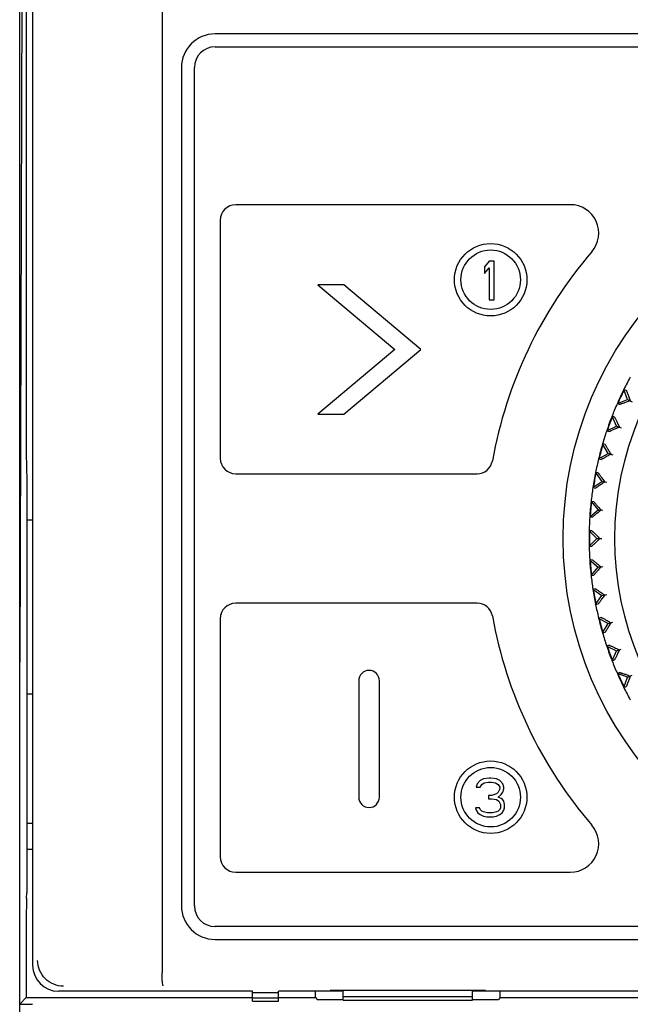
# Model space of a CAD drawing. Header units: millimetres. Extents: x 1117 to 38156, y -1945 to 7303.
# Tile 364 of 656: x 16551 to 16575, y 1415 to 1453. Entities that reach past the tile are written whole.
import ezdxf

# ---------------------------------------------------------------- set-up
doc = ezdxf.new("R2010")
doc.units = ezdxf.units.MM

msp = doc.modelspace()

# ---------------------------------------------------------------- linework, layer by layer
at = {"color": 7, "linetype": 'Continuous'}
for p, q in [((16550.961, 1344.913), (16550.961, 1513.413)), ((16556.461, 1500.916), (16556.461, 1416.533)), ((16551.461, 1497.151), (16551.461, 1416.823)), ((16551.214, 1470.957), (16551.214, 1436.89)), ((16551.086, 1470.829), (16550.961, 1428.523)), ((16613.411, 1452.823), (16558.511, 1452.823)), ((16558.511, 1452.323), (16613.411, 1452.323)), ((16557.211, 1451.523), (16557.211, 1419.123)), ((16557.711, 1419.123), (16557.711, 1451.523)), ((16572.236, 1446.223), (16559.311, 1446.223)), ((16558.711, 1445.623), (16558.711, 1436.423)), ((16569.108, 1444.043), (16568.921, 1443.82)), ((16568.921, 1443.82), (16568.921, 1443.564)), ((16569.296, 1444.043), (16569.108, 1444.043)), ((16569.296, 1442.543), (16569.296, 1444.043)), ((16568.921, 1443.564), (16569.108, 1443.788)), ((16569.108, 1443.788), (16569.108, 1442.543)), ((16562.481, 1443.123), (16565.461, 1440.623)), ((16563.481, 1443.123), (16562.481, 1443.123)), ((16566.461, 1440.623), (16563.481, 1443.123)), ((16569.108, 1442.543), (16569.296, 1442.543)), ((16565.461, 1440.623), (16562.481, 1438.123)), ((16563.481, 1438.123), (16566.461, 1440.623)), ((16574.452, 1438.69), (16574.308, 1439.086)), ((16574.4, 1439.043), (16574.308, 1439.086)), ((16574.056, 1438.545), (16574.452, 1438.69)), ((16574.056, 1438.545), (16574.148, 1438.502)), ((16574.45, 1438.69), (16574.624, 1438.609)), ((16574.452, 1438.69), (16574.555, 1438.642)), ((16562.481, 1438.123), (16563.481, 1438.123)), ((16574.028, 1437.666), (16573.85, 1438.048)), ((16573.945, 1438.014), (16573.85, 1438.048)), ((16573.646, 1437.488), (16574.028, 1437.666)), ((16573.646, 1437.488), (16573.741, 1437.453)), ((16574.027, 1437.667), (16574.207, 1437.601)), ((16574.028, 1437.666), (16574.135, 1437.627)), ((16573.695, 1436.61), (16573.484, 1436.975)), ((16573.582, 1436.949), (16573.484, 1436.975)), ((16573.33, 1436.399), (16573.695, 1436.61)), ((16573.693, 1436.61), (16573.879, 1436.56)), ((16573.695, 1436.61), (16573.804, 1436.58)), ((16573.33, 1436.399), (16573.428, 1436.372)), ((16551.227, 1435.924), (16551.24, 1435.721)), ((16559.311, 1435.823), (16568.636, 1435.823)), ((16573.213, 1435.874), (16573.455, 1435.528)), ((16573.313, 1435.856), (16573.213, 1435.874)), ((16551.24, 1435.721), (16551.24, 1419.625)), ((16573.11, 1435.286), (16573.455, 1435.528)), ((16573.454, 1435.528), (16573.643, 1435.495)), ((16573.455, 1435.528), (16573.567, 1435.508)), ((16573.11, 1435.286), (16573.21, 1435.269)), ((16573.039, 1434.753), (16573.311, 1434.43)), ((16573.141, 1434.744), (16573.039, 1434.753)), ((16572.987, 1434.159), (16573.311, 1434.43)), ((16573.309, 1434.43), (16573.5, 1434.413)), ((16573.311, 1434.43), (16573.423, 1434.42)), ((16551.461, 1434.033), (16551.24, 1434.033)), ((16572.987, 1434.159), (16573.089, 1434.15)), ((16572.964, 1433.621), (16573.262, 1433.323)), ((16573.066, 1433.621), (16572.964, 1433.621)), ((16572.964, 1433.025), (16573.262, 1433.323)), ((16573.261, 1433.323), (16573.453, 1433.323)), ((16573.262, 1433.323), (16573.376, 1433.323)), ((16572.964, 1433.025), (16573.066, 1433.025)), ((16573.089, 1432.496), (16572.987, 1432.487)), ((16572.987, 1432.487), (16573.311, 1432.216)), ((16573.039, 1431.893), (16573.311, 1432.216)), ((16573.309, 1432.216), (16573.5, 1432.233)), ((16573.311, 1432.216), (16573.423, 1432.226)), ((16573.039, 1431.893), (16573.141, 1431.902)), ((16573.21, 1431.378), (16573.11, 1431.36)), ((16573.11, 1431.36), (16573.455, 1431.118)), ((16573.213, 1430.772), (16573.455, 1431.118)), ((16573.454, 1431.118), (16573.643, 1431.151)), ((16573.455, 1431.118), (16573.567, 1431.138)), ((16568.636, 1430.823), (16559.311, 1430.823)), ((16573.213, 1430.772), (16573.313, 1430.79)), ((16558.711, 1430.223), (16558.711, 1421.023)), ((16573.428, 1430.274), (16573.33, 1430.247)), ((16573.33, 1430.247), (16573.695, 1430.037)), ((16573.484, 1429.671), (16573.695, 1430.037)), ((16573.693, 1430.036), (16573.879, 1430.086)), ((16573.695, 1430.037), (16573.804, 1430.066)), ((16573.484, 1429.671), (16573.582, 1429.698)), ((16573.741, 1429.193), (16573.646, 1429.158)), ((16573.646, 1429.158), (16574.028, 1428.98)), ((16573.85, 1428.598), (16574.028, 1428.98)), ((16574.027, 1428.979), (16574.207, 1429.045)), ((16574.028, 1428.98), (16574.135, 1429.019)), ((16573.85, 1428.598), (16573.945, 1428.632)), ((16574.148, 1428.144), (16574.056, 1428.101)), ((16574.452, 1427.957), (16574.056, 1428.101)), ((16574.308, 1427.56), (16574.452, 1427.957)), ((16574.45, 1427.956), (16574.624, 1428.037)), ((16574.452, 1427.957), (16574.555, 1428.004)), ((16564.061, 1427.823), (16564.061, 1423.323)), ((16564.861, 1423.323), (16564.861, 1427.823)), ((16574.308, 1427.56), (16574.4, 1427.603)), ((16551.24, 1427.323), (16551.461, 1427.323)), ((16568.883, 1424.031), (16568.758, 1423.967)), ((16569.102, 1424.063), (16568.883, 1424.031)), ((16569.164, 1424.063), (16569.102, 1424.063)), ((16569.383, 1424.031), (16569.164, 1424.063)), ((16569.508, 1423.967), (16569.383, 1424.031)), ((16568.633, 1423.84), (16568.602, 1423.712)), ((16568.602, 1423.712), (16568.758, 1423.712)), ((16568.758, 1423.967), (16568.633, 1423.84)), ((16568.758, 1423.712), (16568.821, 1423.808)), ((16568.821, 1423.808), (16568.914, 1423.872)), ((16568.914, 1423.872), (16569.071, 1423.903)), ((16569.071, 1423.903), (16569.196, 1423.903)), ((16569.196, 1423.903), (16569.352, 1423.872)), ((16569.352, 1423.872), (16569.446, 1423.808)), ((16569.446, 1423.808), (16569.508, 1423.712)), ((16569.508, 1423.648), (16569.446, 1423.521)), ((16569.633, 1423.84), (16569.508, 1423.967)), ((16569.508, 1423.712), (16569.508, 1423.648)), ((16569.664, 1423.712), (16569.633, 1423.84)), ((16569.633, 1423.521), (16569.664, 1423.648)), ((16569.664, 1423.648), (16569.664, 1423.712)), ((16569.071, 1423.393), (16569.071, 1423.265)), ((16569.196, 1423.393), (16569.071, 1423.393)), ((16569.071, 1423.265), (16569.196, 1423.265)), ((16569.383, 1423.457), (16569.196, 1423.393)), ((16569.196, 1423.265), (16569.383, 1423.233)), ((16569.446, 1423.521), (16569.383, 1423.457)), ((16569.446, 1423.329), (16569.571, 1423.425)), ((16569.602, 1423.265), (16569.446, 1423.329)), ((16569.571, 1423.425), (16569.633, 1423.521)), ((16569.664, 1423.169), (16569.602, 1423.265)), ((16568.571, 1422.914), (16568.602, 1422.818)), ((16568.727, 1422.914), (16568.571, 1422.914)), ((16568.758, 1422.85), (16568.727, 1422.914)), ((16569.383, 1423.233), (16569.477, 1423.169)), ((16569.477, 1423.169), (16569.539, 1423.042)), ((16569.539, 1422.914), (16569.508, 1422.85)), ((16569.539, 1423.042), (16569.539, 1422.914)), ((16569.696, 1423.042), (16569.664, 1423.169)), ((16569.664, 1422.818), (16569.696, 1422.914)), ((16569.696, 1422.914), (16569.696, 1423.042)), ((16568.602, 1422.818), (16568.664, 1422.723)), ((16568.664, 1422.723), (16568.758, 1422.659)), ((16568.821, 1422.786), (16568.758, 1422.85)), ((16568.758, 1422.659), (16568.883, 1422.595)), ((16568.883, 1422.755), (16568.821, 1422.786)), ((16569.039, 1422.723), (16568.883, 1422.755)), ((16568.883, 1422.595), (16569.008, 1422.563)), ((16569.008, 1422.563), (16569.258, 1422.563)), ((16569.227, 1422.723), (16569.039, 1422.723)), ((16569.383, 1422.755), (16569.227, 1422.723)), ((16569.258, 1422.563), (16569.383, 1422.595)), ((16569.446, 1422.786), (16569.383, 1422.755)), ((16569.383, 1422.595), (16569.508, 1422.659)), ((16569.508, 1422.85), (16569.446, 1422.786)), ((16569.508, 1422.659), (16569.602, 1422.723)), ((16569.602, 1422.723), (16569.664, 1422.818)), ((16551.24, 1422.323), (16551.461, 1422.323)), ((16551.24, 1421.313), (16551.461, 1421.313)), ((16559.311, 1420.423), (16572.236, 1420.423)), ((16551.227, 1419.422), (16551.24, 1419.625)), ((16551.214, 1418.456), (16551.214, 1415.576)), ((16613.411, 1418.323), (16558.511, 1418.323)), ((16558.511, 1417.823), (16613.411, 1417.823)), ((16559.961, 1415.823), (16552.46, 1415.823)), ((16559.961, 1415.437), (16559.961, 1415.823)), ((16560.961, 1415.761), (16559.961, 1415.761)), ((16560.961, 1415.437), (16560.961, 1415.823)), ((16563.461, 1415.823), (16560.961, 1415.823)), ((16562.389, 1415.576), (16562.389, 1415.823)), ((16562.961, 1415.823), (16562.961, 1415.849)), ((16568.961, 1415.849), (16562.961, 1415.849)), ((16563.461, 1415.48), (16563.461, 1415.849)), ((16568.461, 1415.48), (16568.461, 1415.849)), ((16603.461, 1415.823), (16568.461, 1415.823)), ((16568.961, 1415.823), (16568.961, 1415.849)), ((16569.532, 1415.576), (16569.532, 1415.823)), ((16550.961, 1415.323), (16551.214, 1415.576)), ((16550.961, 1415.323), (16551.461, 1415.323)), ((16551.214, 1415.576), (16559.961, 1415.576)), ((16560.961, 1415.552), (16559.961, 1415.552)), ((16559.961, 1415.437), (16560.961, 1415.437)), ((16560.961, 1415.576), (16562.389, 1415.576)), ((16562.389, 1415.576), (16562.461, 1415.505)), ((16562.461, 1415.505), (16563.461, 1415.505)), ((16563.461, 1415.623), (16568.461, 1415.623)), ((16563.461, 1415.48), (16568.461, 1415.48)), ((16568.461, 1415.505), (16569.461, 1415.505)), ((16569.532, 1415.576), (16569.461, 1415.505)), ((16569.532, 1415.576), (16602.389, 1415.576))]:
    msp.add_line(p, q, dxfattribs=at)
for centre, radius in [((16585.961, 1433.323), 14), ((16585.961, 1433.323), 12), ((16569.161, 1443.323), 1.4), ((16569.161, 1443.323), 1.15), ((16569.161, 1423.323), 1.4), ((16569.161, 1423.323), 1.15)]:
    msp.add_circle(centre, radius, dxfattribs=at)
for centre, radius, start, end in [((16558.511, 1451.523), 1.3, 90, 180), ((16558.511, 1451.523), 0.8, 90, 180), ((16559.311, 1445.623), 0.6, 90, 180), ((16572.236, 1445.123), 1.1, 319.3124, 90), ((16585.961, 1433.323), 17, 139.3124, 169.8552), ((16585.961, 1433.323), 13, 151.3147, 153.6853), ((16585.961, 1433.323), 13, 153.6824, 156.3187), ((16585.961, 1433.323), 12.983, 153.6807, 156.3204), ((16585.961, 1433.323), 13, 156.3147, 158.6853), ((16585.961, 1433.323), 13, 158.6901, 161.3066), ((16585.961, 1433.323), 12.983, 158.6951, 161.1531), ((16585.961, 1433.323), 13, 161.3147, 163.6853), ((16585.961, 1433.323), 13, 163.6787, 166.3193), ((16585.961, 1433.323), 12.983, 163.677, 166.3211), ((16559.311, 1436.423), 0.6, 180, 270), ((16568.636, 1436.423), 0.6, 270, 349.8552), ((16585.961, 1433.323), 13, 166.3147, 168.6853), ((16585.961, 1433.323), 13, 168.6924, 171.3072), ((16585.961, 1433.323), 12.983, 168.6973, 171.1549), ((16585.961, 1433.323), 13, 171.3147, 173.6853), ((16585.961, 1433.323), 13, 173.6698, 176.2993), ((16585.961, 1433.323), 12.983, 173.668, 176.301), ((16585.961, 1433.323), 13, 176.3147, 178.6853), ((16585.961, 1433.323), 13, 178.6777, 181.3223), ((16585.961, 1433.323), 12.983, 178.6827, 181.1683), ((16585.961, 1433.323), 13, 181.3147, 183.6853), ((16585.961, 1433.323), 13, 183.7007, 186.3302), ((16585.961, 1433.323), 12.983, 183.699, 186.332), ((16585.961, 1433.323), 13, 186.3147, 188.6853), ((16585.961, 1433.323), 13, 188.6928, 191.3076), ((16585.961, 1433.323), 12.983, 188.6978, 191.1544), ((16559.311, 1430.223), 0.6, 90, 180), ((16568.636, 1430.223), 0.6, 10.1448, 90), ((16585.961, 1433.323), 13, 191.3147, 193.6853), ((16585.961, 1433.323), 17, 190.1448, 220.6876), ((16585.961, 1433.323), 13, 193.6807, 196.3213), ((16585.961, 1433.323), 12.983, 193.6789, 196.323), ((16585.961, 1433.323), 13, 196.3147, 198.6853), ((16585.961, 1433.323), 13, 198.6934, 201.3099), ((16585.961, 1433.323), 12.983, 198.6983, 201.1577), ((16585.961, 1433.323), 13, 201.3147, 203.6853), ((16564.461, 1427.823), 0.4, 0, 180), ((16585.961, 1433.323), 13, 203.6813, 206.3176), ((16585.961, 1433.323), 12.983, 203.6796, 206.3193), ((16585.961, 1433.323), 13, 206.3147, 208.6853), ((16564.461, 1423.323), 0.4, 180, 0), ((16572.236, 1421.523), 1.1, 270, 40.6876), ((16559.311, 1421.023), 0.6, 180, 270), ((16558.511, 1419.123), 1.3, 180, 270), ((16558.511, 1419.123), 0.8, 180, 270)]:
    msp.add_arc(centre, radius, start, end, dxfattribs=at)
for centre, major_axis, ratio, start_param, end_param in [((16551.231, 1436.89), (0, 1), 0.017455, -4.712389, -3.403392), ((16551.231, 1418.456), (0, 1), 0.017455, 0.261799, 1.570796), ((16552.461, 1416.823), (0.707, 0.707), 0.999695, 2.356347, 3.926839)]:
    msp.add_ellipse(centre, major_axis=major_axis, ratio=ratio, start_param=start_param, end_param=end_param, dxfattribs=at)
for points, knots in [([(16574.4, 1439.043), (16574.401, 1439.043), (16574.402, 1439.039), (16574.405, 1439.034), (16574.409, 1439.023), (16574.415, 1439.01), (16574.421, 1438.993), (16574.433, 1438.964), (16574.449, 1438.921), (16574.472, 1438.862), (16574.497, 1438.795), (16574.525, 1438.72), (16574.545, 1438.669), (16574.555, 1438.642)], [0, 0, 0, 0, 0.006467, 0.022314, 0.047417, 0.081484, 0.124046, 0.174615, 0.297555, 0.445709, 0.614672, 0.800566, 1, 1, 1, 1]), ([(16574.555, 1438.642), (16574.528, 1438.632), (16574.476, 1438.614), (16574.401, 1438.587), (16574.333, 1438.563), (16574.273, 1438.543), (16574.229, 1438.528), (16574.2, 1438.518), (16574.183, 1438.512), (16574.169, 1438.508), (16574.158, 1438.505), (16574.152, 1438.503), (16574.149, 1438.502), (16574.148, 1438.502)], [0, 0, 0, 0, 0.199481, 0.385367, 0.554329, 0.702459, 0.82537, 0.875938, 0.918501, 0.952563, 0.977679, 0.993532, 1, 1, 1, 1]), ([(16573.945, 1438.014), (16573.946, 1438.013), (16573.948, 1438.01), (16573.951, 1438.005), (16573.956, 1437.995), (16573.963, 1437.982), (16573.971, 1437.966), (16573.985, 1437.938), (16574.005, 1437.897), (16574.033, 1437.84), (16574.064, 1437.775), (16574.098, 1437.703), (16574.122, 1437.653), (16574.135, 1437.627)], [0, 0, 0, 0, 0.006467, 0.022314, 0.047417, 0.081484, 0.124046, 0.174615, 0.297555, 0.445709, 0.614672, 0.800566, 1, 1, 1, 1]), ([(16574.135, 1437.627), (16574.109, 1437.616), (16574.058, 1437.593), (16573.986, 1437.56), (16573.92, 1437.53), (16573.863, 1437.504), (16573.82, 1437.486), (16573.792, 1437.473), (16573.775, 1437.466), (16573.762, 1437.461), (16573.752, 1437.456), (16573.745, 1437.454), (16573.742, 1437.453), (16573.741, 1437.453)], [0, 0, 0, 0, 0.199481, 0.385367, 0.554329, 0.702459, 0.82537, 0.875938, 0.918501, 0.952563, 0.977679, 0.993532, 1, 1, 1, 1]), ([(16573.582, 1436.949), (16573.583, 1436.948), (16573.585, 1436.945), (16573.589, 1436.94), (16573.595, 1436.931), (16573.603, 1436.919), (16573.612, 1436.903), (16573.628, 1436.877), (16573.652, 1436.837), (16573.685, 1436.783), (16573.721, 1436.721), (16573.762, 1436.653), (16573.79, 1436.605), (16573.804, 1436.58)], [0, 0, 0, 0, 0.006467, 0.022314, 0.047417, 0.081484, 0.124046, 0.174615, 0.297555, 0.445709, 0.614672, 0.800566, 1, 1, 1, 1]), ([(16573.804, 1436.58), (16573.78, 1436.566), (16573.731, 1436.539), (16573.662, 1436.5), (16573.599, 1436.465), (16573.544, 1436.434), (16573.504, 1436.412), (16573.477, 1436.397), (16573.46, 1436.388), (16573.448, 1436.382), (16573.438, 1436.376), (16573.432, 1436.374), (16573.429, 1436.372), (16573.428, 1436.372)], [0, 0, 0, 0, 0.199481, 0.385367, 0.554329, 0.702459, 0.82537, 0.875938, 0.918501, 0.952563, 0.977679, 0.993532, 1, 1, 1, 1]), ([(16573.313, 1435.856), (16573.314, 1435.856), (16573.316, 1435.853), (16573.321, 1435.848), (16573.327, 1435.839), (16573.336, 1435.828), (16573.347, 1435.813), (16573.366, 1435.788), (16573.393, 1435.751), (16573.43, 1435.7), (16573.472, 1435.641), (16573.518, 1435.577), (16573.55, 1435.532), (16573.567, 1435.508)], [0, 0, 0, 0, 0.006467, 0.022314, 0.047417, 0.081484, 0.124046, 0.174615, 0.297555, 0.445709, 0.614672, 0.800566, 1, 1, 1, 1]), ([(16573.567, 1435.508), (16573.543, 1435.492), (16573.498, 1435.461), (16573.432, 1435.416), (16573.373, 1435.375), (16573.32, 1435.34), (16573.282, 1435.314), (16573.256, 1435.297), (16573.241, 1435.287), (16573.229, 1435.279), (16573.219, 1435.273), (16573.214, 1435.271), (16573.211, 1435.268), (16573.21, 1435.269)], [0, 0, 0, 0, 0.199481, 0.385367, 0.554329, 0.702459, 0.82537, 0.875938, 0.918501, 0.952563, 0.977679, 0.993532, 1, 1, 1, 1]), ([(16573.141, 1434.744), (16573.142, 1434.744), (16573.144, 1434.741), (16573.149, 1434.737), (16573.156, 1434.729), (16573.166, 1434.718), (16573.178, 1434.704), (16573.199, 1434.681), (16573.229, 1434.646), (16573.27, 1434.599), (16573.317, 1434.544), (16573.369, 1434.484), (16573.405, 1434.442), (16573.423, 1434.42)], [0, 0, 0, 0, 0.006467, 0.022314, 0.047417, 0.081484, 0.124046, 0.174615, 0.297555, 0.445709, 0.614672, 0.800566, 1, 1, 1, 1]), ([(16573.423, 1434.42), (16573.401, 1434.402), (16573.359, 1434.367), (16573.297, 1434.316), (16573.242, 1434.27), (16573.193, 1434.231), (16573.157, 1434.202), (16573.132, 1434.182), (16573.118, 1434.171), (16573.107, 1434.162), (16573.098, 1434.155), (16573.092, 1434.152), (16573.09, 1434.15), (16573.089, 1434.15)], [0, 0, 0, 0, 0.199481, 0.385367, 0.554329, 0.702459, 0.82537, 0.875938, 0.918501, 0.952563, 0.977679, 0.993532, 1, 1, 1, 1]), ([(16573.066, 1433.621), (16573.067, 1433.621), (16573.069, 1433.619), (16573.074, 1433.615), (16573.082, 1433.607), (16573.093, 1433.598), (16573.106, 1433.585), (16573.129, 1433.564), (16573.162, 1433.532), (16573.207, 1433.488), (16573.259, 1433.438), (16573.316, 1433.382), (16573.355, 1433.343), (16573.376, 1433.323)], [0, 0, 0, 0, 0.006479, 0.022341, 0.047413, 0.081454, 0.12405, 0.174642, 0.297539, 0.445684, 0.614743, 0.800679, 1, 1, 1, 1]), ([(16573.376, 1433.323), (16573.355, 1433.303), (16573.316, 1433.264), (16573.259, 1433.209), (16573.207, 1433.158), (16573.162, 1433.114), (16573.129, 1433.082), (16573.106, 1433.061), (16573.093, 1433.048), (16573.082, 1433.039), (16573.074, 1433.031), (16573.069, 1433.027), (16573.067, 1433.025), (16573.066, 1433.025)], [0, 0, 0, 0, 0.199427, 0.385377, 0.554373, 0.70251, 0.825451, 0.876005, 0.918557, 0.952613, 0.977701, 0.993537, 1, 1, 1, 1]), ([(16573.089, 1432.496), (16573.09, 1432.496), (16573.092, 1432.494), (16573.098, 1432.491), (16573.107, 1432.484), (16573.118, 1432.475), (16573.132, 1432.464), (16573.157, 1432.445), (16573.193, 1432.416), (16573.242, 1432.376), (16573.297, 1432.33), (16573.359, 1432.28), (16573.401, 1432.244), (16573.423, 1432.226)], [0, 0, 0, 0, 0.006467, 0.022314, 0.047417, 0.081484, 0.124046, 0.174615, 0.297555, 0.445709, 0.614672, 0.800566, 1, 1, 1, 1]), ([(16573.423, 1432.226), (16573.405, 1432.204), (16573.369, 1432.162), (16573.317, 1432.102), (16573.27, 1432.047), (16573.229, 1432), (16573.199, 1431.965), (16573.178, 1431.942), (16573.166, 1431.928), (16573.156, 1431.917), (16573.149, 1431.909), (16573.144, 1431.905), (16573.142, 1431.902), (16573.141, 1431.902)], [0, 0, 0, 0, 0.199481, 0.385367, 0.554329, 0.702459, 0.82537, 0.875938, 0.918501, 0.952563, 0.977679, 0.993532, 1, 1, 1, 1]), ([(16573.21, 1431.378), (16573.211, 1431.378), (16573.214, 1431.376), (16573.219, 1431.373), (16573.229, 1431.367), (16573.241, 1431.359), (16573.256, 1431.349), (16573.282, 1431.332), (16573.32, 1431.306), (16573.373, 1431.271), (16573.432, 1431.23), (16573.498, 1431.185), (16573.543, 1431.154), (16573.567, 1431.138)], [0, 0, 0, 0, 0.006467, 0.022314, 0.047417, 0.081484, 0.124046, 0.174615, 0.297555, 0.445709, 0.614672, 0.800566, 1, 1, 1, 1]), ([(16573.567, 1431.138), (16573.55, 1431.114), (16573.518, 1431.069), (16573.472, 1431.005), (16573.43, 1430.946), (16573.393, 1430.895), (16573.366, 1430.858), (16573.347, 1430.833), (16573.336, 1430.818), (16573.327, 1430.807), (16573.321, 1430.798), (16573.316, 1430.793), (16573.314, 1430.79), (16573.313, 1430.79)], [0, 0, 0, 0, 0.199481, 0.385367, 0.554329, 0.702459, 0.82537, 0.875938, 0.918501, 0.952563, 0.977679, 0.993532, 1, 1, 1, 1]), ([(16573.428, 1430.274), (16573.429, 1430.274), (16573.432, 1430.272), (16573.438, 1430.27), (16573.448, 1430.265), (16573.46, 1430.258), (16573.477, 1430.249), (16573.504, 1430.234), (16573.544, 1430.212), (16573.599, 1430.182), (16573.662, 1430.146), (16573.731, 1430.107), (16573.78, 1430.08), (16573.804, 1430.066)], [0, 0, 0, 0, 0.006467, 0.022314, 0.047417, 0.081484, 0.124046, 0.174615, 0.297555, 0.445709, 0.614672, 0.800566, 1, 1, 1, 1]), ([(16573.804, 1430.066), (16573.79, 1430.041), (16573.762, 1429.994), (16573.721, 1429.925), (16573.685, 1429.863), (16573.652, 1429.809), (16573.628, 1429.769), (16573.612, 1429.743), (16573.603, 1429.727), (16573.595, 1429.715), (16573.589, 1429.706), (16573.585, 1429.701), (16573.583, 1429.698), (16573.582, 1429.698)], [0, 0, 0, 0, 0.199481, 0.385367, 0.554329, 0.702459, 0.82537, 0.875938, 0.918501, 0.952563, 0.977679, 0.993532, 1, 1, 1, 1]), ([(16573.741, 1429.193), (16573.742, 1429.193), (16573.745, 1429.192), (16573.752, 1429.19), (16573.762, 1429.186), (16573.775, 1429.18), (16573.792, 1429.173), (16573.82, 1429.161), (16573.863, 1429.142), (16573.92, 1429.116), (16573.986, 1429.086), (16574.058, 1429.054), (16574.109, 1429.031), (16574.135, 1429.019)], [0, 0, 0, 0, 0.006467, 0.022314, 0.047417, 0.081484, 0.124046, 0.174615, 0.297555, 0.445709, 0.614672, 0.800566, 1, 1, 1, 1]), ([(16574.135, 1429.019), (16574.122, 1428.993), (16574.098, 1428.943), (16574.064, 1428.871), (16574.033, 1428.806), (16574.005, 1428.75), (16573.985, 1428.708), (16573.971, 1428.68), (16573.963, 1428.664), (16573.956, 1428.651), (16573.951, 1428.641), (16573.948, 1428.636), (16573.946, 1428.633), (16573.945, 1428.632)], [0, 0, 0, 0, 0.199481, 0.385367, 0.554329, 0.702459, 0.82537, 0.875938, 0.918501, 0.952563, 0.977679, 0.993532, 1, 1, 1, 1]), ([(16574.148, 1428.144), (16574.149, 1428.144), (16574.152, 1428.143), (16574.158, 1428.142), (16574.169, 1428.138), (16574.183, 1428.134), (16574.2, 1428.128), (16574.229, 1428.118), (16574.273, 1428.103), (16574.333, 1428.083), (16574.401, 1428.059), (16574.476, 1428.032), (16574.528, 1428.014), (16574.555, 1428.004)], [0, 0, 0, 0, 0.006467, 0.022314, 0.047417, 0.081484, 0.124046, 0.174615, 0.297555, 0.445709, 0.614672, 0.800566, 1, 1, 1, 1]), ([(16574.555, 1428.004), (16574.545, 1427.978), (16574.525, 1427.926), (16574.497, 1427.851), (16574.472, 1427.784), (16574.449, 1427.725), (16574.433, 1427.682), (16574.421, 1427.653), (16574.415, 1427.636), (16574.409, 1427.623), (16574.405, 1427.613), (16574.402, 1427.607), (16574.401, 1427.603), (16574.4, 1427.603)], [0, 0, 0, 0, 0.199481, 0.385367, 0.554329, 0.702459, 0.82537, 0.875938, 0.918501, 0.952563, 0.977679, 0.993532, 1, 1, 1, 1]), ([(16552.657, 1416.019), (16552.527, 1416.019), (16552.264, 1416.07), (16551.931, 1416.292), (16551.707, 1416.624), (16551.655, 1416.887), (16551.655, 1417.017)], [0, 0, 0, 0, 0.249605, 0.499357, 0.749484, 1, 1, 1, 1]), ([(16556.51, 1416.033), (16556.505, 1416.034), (16556.497, 1416.05), (16556.49, 1416.078), (16556.482, 1416.125), (16556.475, 1416.186), (16556.469, 1416.261), (16556.463, 1416.378), (16556.461, 1416.469), (16556.461, 1416.533)], [0, 0, 0, 0, 0.028786, 0.08943, 0.182965, 0.306392, 0.455611, 0.625334, 1, 1, 1, 1])]:
    msp.add_open_spline(points, degree=3, knots=knots, dxfattribs=at)

doc.saveas('drawing.dxf')
